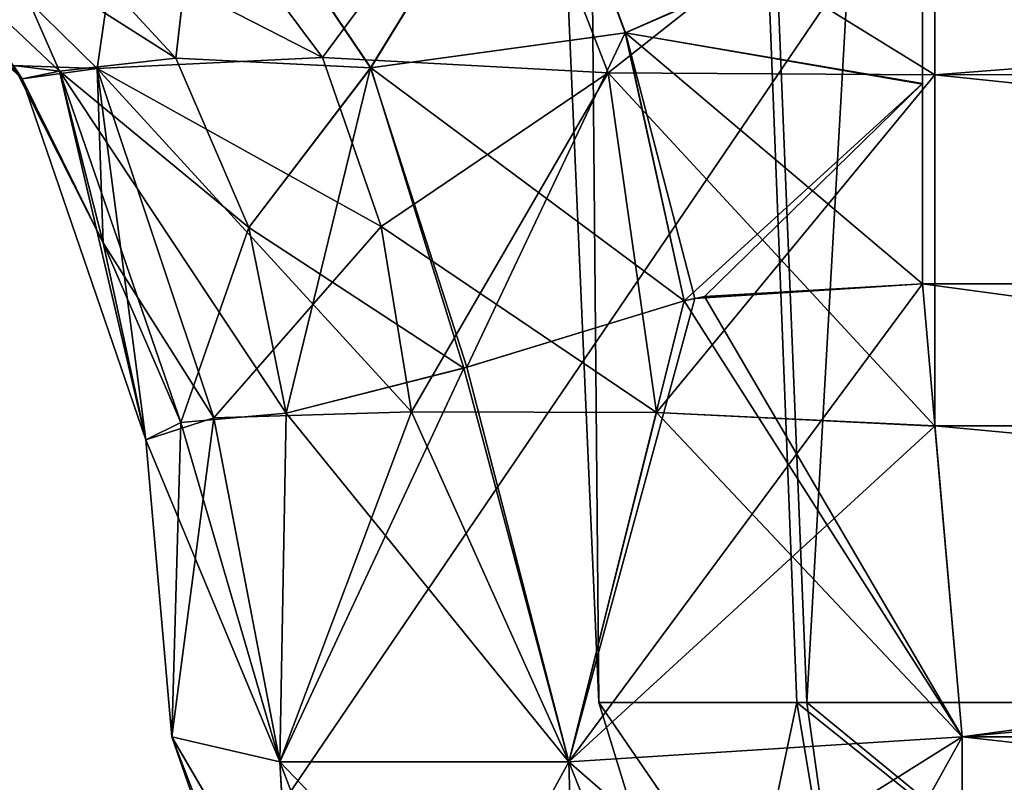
# Model space of a CAD drawing. Header units: millimetres. Extents: x -125 to 125, y -5 to 106.
# Tile 334 of 581: x 38.364 to 38.985, y -2.672 to -2.192. Entities that reach past the tile are written whole.
import ezdxf

# ---------------------------------------------------------------- set-up
doc = ezdxf.new("R2010")
doc.units = ezdxf.units.MM
doc.header["$LTSCALE"] = 65.185185
for name, color, linetype in [('100', 7, 'CONTINUOUS'), ('105', 7, 'CONTINUOUS'), ('106', 7, 'CONTINUOUS'), ('107', 7, 'CONTINUOUS'), ('108', 7, 'CONTINUOUS'), ('109', 7, 'CONTINUOUS'), ('110', 7, 'CONTINUOUS'), ('111', 7, 'CONTINUOUS'), ('113', 7, 'CONTINUOUS'), ('114', 7, 'CONTINUOUS'), ('118', 7, 'CONTINUOUS'), ('119', 7, 'CONTINUOUS'), ('120', 7, 'CONTINUOUS'), ('15', 7, 'CONTINUOUS'), ('16', 7, 'CONTINUOUS'), ('17', 7, 'CONTINUOUS'), ('18', 7, 'CONTINUOUS'), ('19', 7, 'CONTINUOUS'), ('2', 7, 'CONTINUOUS'), ('20', 7, 'CONTINUOUS'), ('25', 7, 'CONTINUOUS'), ('26', 7, 'CONTINUOUS'), ('27', 7, 'CONTINUOUS'), ('28', 7, 'CONTINUOUS'), ('29', 7, 'CONTINUOUS'), ('3', 7, 'CONTINUOUS'), ('30', 7, 'CONTINUOUS'), ('4', 7, 'CONTINUOUS'), ('5', 7, 'CONTINUOUS'), ('583', 7, 'CONTINUOUS'), ('584', 7, 'CONTINUOUS'), ('585', 7, 'CONTINUOUS'), ('586', 7, 'CONTINUOUS'), ('588', 7, 'CONTINUOUS'), ('589', 7, 'CONTINUOUS'), ('590', 7, 'CONTINUOUS'), ('591', 7, 'CONTINUOUS'), ('596', 7, 'CONTINUOUS'), ('599', 7, 'CONTINUOUS'), ('625', 7, 'CONTINUOUS'), ('97', 7, 'CONTINUOUS'), ('98', 7, 'CONTINUOUS'), ('99', 7, 'CONTINUOUS')]:
    doc.layers.add(name, color=color, linetype=linetype)

msp = doc.modelspace()

# ---------------------------------------------------------------- linework, layer by layer
at = {"layer": '100', "linetype": 'CONTINUOUS'}
for points in [[(38.93318, -2.35794, 124.26868), (38.95817, -2.64358, 124.24369), (41.04183, -2.64358, 124.24369), (38.93318, -2.35794, 124.26868)], [(41.06682, -2.35794, 124.26868), (38.93318, -2.35794, 124.26868), (41.04183, -2.64358, 124.24369), (41.06682, -2.35794, 124.26868)]]:
    msp.add_3dface(points, dxfattribs=at)
at = {"layer": '105', "linetype": 'CONTINUOUS'}
for points in [[(38.94101, -2.44768, 122.64669), (41.05903, -2.447, 122.64663), (38.95817, -2.64358, 122.66383), (38.94101, -2.44768, 122.64669)], [(41.05903, -2.447, 122.64663), (41.04183, -2.64358, 122.66383), (38.95817, -2.64358, 122.66383), (41.05903, -2.447, 122.64663)]]:
    msp.add_3dface(points, dxfattribs=at)
at = {"layer": '106', "linetype": 'CONTINUOUS'}
for points in [[(38.94092, -2.06266, 122.40661), (41.05898, -2.22616, 122.57301), (38.94096, -2.22642, 122.5727), (38.94092, -2.06266, 122.40661)], [(41.05894, -2.06274, 122.40711), (41.05898, -2.22616, 122.57301), (38.94092, -2.06266, 122.40661), (41.05894, -2.06274, 122.40711)], [(41.05898, -2.22616, 122.57301), (41.05903, -2.447, 122.64663), (38.94096, -2.22642, 122.5727), (41.05898, -2.22616, 122.57301)], [(41.05903, -2.447, 122.64663), (38.94101, -2.44768, 122.64669), (38.94096, -2.22642, 122.5727), (41.05903, -2.447, 122.64663)]]:
    msp.add_3dface(points, dxfattribs=at)
at = {"layer": '107', "linetype": 'CONTINUOUS'}
for points in [[(38.43688, -2.05714, 122.57122), (38.67055, -2.05938, 122.44428), (38.55499, -2.21535, 122.70566), (38.43688, -2.05714, 122.57122)], [(38.67055, -2.05938, 122.44428), (38.73516, -2.22507, 122.6076), (38.55499, -2.21535, 122.70566), (38.67055, -2.05938, 122.44428)], [(38.94092, -2.06266, 122.40661), (38.94096, -2.22642, 122.5727), (38.67055, -2.05938, 122.44428), (38.94092, -2.06266, 122.40661)], [(38.67055, -2.05938, 122.44428), (38.94096, -2.22642, 122.5727), (38.73516, -2.22507, 122.6076), (38.67055, -2.05938, 122.44428)], [(38.55499, -2.21535, 122.70566), (38.73516, -2.22507, 122.6076), (38.59202, -2.32185, 122.74782), (38.55499, -2.21535, 122.70566)], [(38.73516, -2.22507, 122.6076), (38.76565, -2.43915, 122.67739), (38.59202, -2.32185, 122.74782), (38.73516, -2.22507, 122.6076)], [(38.94096, -2.22642, 122.5727), (38.94101, -2.44768, 122.64669), (38.73516, -2.22507, 122.6076), (38.94096, -2.22642, 122.5727)], [(38.73516, -2.22507, 122.6076), (38.94101, -2.44768, 122.64669), (38.76565, -2.43915, 122.67739), (38.73516, -2.22507, 122.6076)], [(38.59202, -2.32185, 122.74782), (38.76565, -2.43915, 122.67739), (38.61119, -2.43873, 122.76965), (38.59202, -2.32185, 122.74782)]]:
    msp.add_3dface(points, dxfattribs=at)
at = {"layer": '108', "linetype": 'CONTINUOUS'}
for points in [[(38.41287, -2.22237, 122.90574), (38.36009, -2.22037, 123.14555), (38.24306, -2.05582, 122.82917), (38.41287, -2.22237, 122.90574)], [(38.55499, -2.21535, 122.70566), (38.41287, -2.22237, 122.90574), (38.24306, -2.05582, 122.82917), (38.55499, -2.21535, 122.70566)], [(38.43688, -2.05714, 122.57122), (38.55499, -2.21535, 122.70566), (38.24306, -2.05582, 122.82917), (38.43688, -2.05714, 122.57122)], [(38.55499, -2.21535, 122.70566), (38.59202, -2.32185, 122.74782), (38.41287, -2.22237, 122.90574), (38.55499, -2.21535, 122.70566)], [(38.41663, -2.33228, 123.14555), (38.36009, -2.22037, 123.14555), (38.41287, -2.22237, 122.90574), (38.41663, -2.33228, 123.14555)], [(38.48657, -2.44252, 122.93897), (38.41663, -2.33228, 123.14555), (38.41287, -2.22237, 122.90574), (38.48657, -2.44252, 122.93897)], [(38.61119, -2.43873, 122.76965), (38.48657, -2.44252, 122.93897), (38.41287, -2.22237, 122.90574), (38.61119, -2.43873, 122.76965)], [(38.59202, -2.32185, 122.74782), (38.61119, -2.43873, 122.76965), (38.41287, -2.22237, 122.90574), (38.59202, -2.32185, 122.74782)], [(38.44369, -2.45642, 123.14555), (38.41663, -2.33228, 123.14555), (38.48657, -2.44252, 122.93897), (38.44369, -2.45642, 123.14555)]]:
    msp.add_3dface(points, dxfattribs=at)
at = {"layer": '109', "linetype": 'CONTINUOUS'}
for points in [[(38.36562, -2.22874, 123.76197), (38.18805, -2.06272, 123.76197), (38.36009, -2.22037, 123.14555), (38.36562, -2.22874, 123.76197)], [(38.36562, -2.22874, 123.76197), (38.36009, -2.22037, 123.14555), (38.41663, -2.33228, 123.14555), (38.36562, -2.22874, 123.76197)], [(38.44369, -2.45642, 123.76197), (38.36562, -2.22874, 123.76197), (38.44369, -2.45642, 123.14555), (38.44369, -2.45642, 123.76197)], [(38.36562, -2.22874, 123.76197), (38.41663, -2.33228, 123.14555), (38.44369, -2.45642, 123.14555), (38.36562, -2.22874, 123.76197)]]:
    msp.add_3dface(points, dxfattribs=at)
at = {"layer": '110', "linetype": 'CONTINUOUS'}
for points in [[(38.46007, -2.64358, 123.7456), (38.44369, -2.45642, 123.76197), (38.44369, -2.45642, 123.14555), (38.46007, -2.64358, 123.7456)], [(38.46007, -2.64358, 123.7456), (38.44369, -2.45642, 123.14555), (38.46007, -2.64358, 123.16193), (38.46007, -2.64358, 123.7456)]]:
    msp.add_3dface(points, dxfattribs=at)
at = {"layer": '111', "linetype": 'CONTINUOUS'}
for points in [[(38.46007, -2.64358, 123.7456), (38.54071, -2.87519, 123.16193), (38.54042, -2.87475, 123.7456), (38.46007, -2.64358, 123.7456)], [(38.46007, -2.64358, 123.7456), (38.46007, -2.64358, 123.16193), (38.54071, -2.87519, 123.16193), (38.46007, -2.64358, 123.7456)]]:
    msp.add_3dface(points, dxfattribs=at)
at = {"layer": '113', "linetype": 'CONTINUOUS'}
for points in [[(41.04183, -2.64358, 124.24369), (38.95817, -2.87519, 124.16306), (41.04183, -2.87539, 124.16292), (41.04183, -2.64358, 124.24369)], [(41.04183, -2.64358, 124.24369), (38.95817, -2.64358, 124.24369), (38.95817, -2.87519, 124.16306), (41.04183, -2.64358, 124.24369)]]:
    msp.add_3dface(points, dxfattribs=at)
at = {"layer": '114', "linetype": 'CONTINUOUS'}
for points in [[(38.46007, -2.64358, 123.7456), (38.53889, -2.84769, 123.85897), (38.5345, -2.77099, 123.94875), (38.46007, -2.64358, 123.7456)], [(38.46007, -2.64358, 123.7456), (38.54042, -2.87475, 123.7456), (38.53889, -2.84769, 123.85897), (38.46007, -2.64358, 123.7456)], [(38.52805, -2.65932, 123.99356), (38.46007, -2.64358, 123.7456), (38.5345, -2.77099, 123.94875), (38.52805, -2.65932, 123.99356)], [(38.95817, -2.64358, 124.24369), (38.7102, -2.65932, 124.17571), (38.95817, -2.87519, 124.16306), (38.95817, -2.64358, 124.24369)], [(38.7102, -2.65932, 124.17571), (38.52805, -2.65932, 123.99356), (38.71577, -2.85527, 124.10068), (38.7102, -2.65932, 124.17571)], [(38.52805, -2.65932, 123.99356), (38.5345, -2.77099, 123.94875), (38.71577, -2.85527, 124.10068), (38.52805, -2.65932, 123.99356)], [(38.95817, -2.87519, 124.16306), (38.7102, -2.65932, 124.17571), (38.71577, -2.85527, 124.10068), (38.95817, -2.87519, 124.16306)]]:
    msp.add_3dface(points, dxfattribs=at)
at = {"layer": '118', "linetype": 'CONTINUOUS'}
for points in [[(38.95817, -2.64358, 122.66383), (41.04183, -2.64358, 122.66383), (41.04183, -2.87475, 122.74418), (38.95817, -2.64358, 122.66383)], [(38.95817, -2.64358, 122.66383), (41.04183, -2.87475, 122.74418), (38.95817, -2.87475, 122.74418), (38.95817, -2.64358, 122.66383)]]:
    msp.add_3dface(points, dxfattribs=at)
at = {"layer": '119', "linetype": 'CONTINUOUS'}
for points in [[(38.54071, -2.87519, 123.16193), (38.46007, -2.64358, 123.16193), (38.52805, -2.65932, 122.91397), (38.54071, -2.87519, 123.16193)], [(38.95817, -2.64358, 122.66383), (38.75501, -2.77099, 122.73826), (38.7102, -2.65932, 122.73182), (38.95817, -2.64358, 122.66383)], [(38.95817, -2.64358, 122.66383), (38.84479, -2.84769, 122.74265), (38.75501, -2.77099, 122.73826), (38.95817, -2.64358, 122.66383)], [(38.95817, -2.64358, 122.66383), (38.95817, -2.87475, 122.74418), (38.84479, -2.84769, 122.74265), (38.95817, -2.64358, 122.66383)], [(38.7102, -2.65932, 122.73182), (38.60309, -2.85527, 122.91954), (38.52805, -2.65932, 122.91397), (38.7102, -2.65932, 122.73182)], [(38.60309, -2.85527, 122.91954), (38.54071, -2.87519, 123.16193), (38.52805, -2.65932, 122.91397), (38.60309, -2.85527, 122.91954)], [(38.75501, -2.77099, 122.73826), (38.60309, -2.85527, 122.91954), (38.7102, -2.65932, 122.73182), (38.75501, -2.77099, 122.73826)]]:
    msp.add_3dface(points, dxfattribs=at)
at = {"layer": '120', "linetype": 'CONTINUOUS'}
for points in [[(38.48657, -2.44252, 122.93897), (38.61119, -2.43873, 122.76965), (38.52805, -2.65932, 122.91397), (38.48657, -2.44252, 122.93897)], [(38.61119, -2.43873, 122.76965), (38.7102, -2.65932, 122.73182), (38.52805, -2.65932, 122.91397), (38.61119, -2.43873, 122.76965)], [(38.61119, -2.43873, 122.76965), (38.76565, -2.43915, 122.67739), (38.7102, -2.65932, 122.73182), (38.61119, -2.43873, 122.76965)], [(38.76565, -2.43915, 122.67739), (38.94101, -2.44768, 122.64669), (38.7102, -2.65932, 122.73182), (38.76565, -2.43915, 122.67739)], [(38.44369, -2.45642, 123.14555), (38.48657, -2.44252, 122.93897), (38.46007, -2.64358, 123.16193), (38.44369, -2.45642, 123.14555)], [(38.46007, -2.64358, 123.16193), (38.48657, -2.44252, 122.93897), (38.52805, -2.65932, 122.91397), (38.46007, -2.64358, 123.16193)], [(38.94101, -2.44768, 122.64669), (38.95817, -2.64358, 122.66383), (38.7102, -2.65932, 122.73182), (38.94101, -2.44768, 122.64669)]]:
    msp.add_3dface(points, dxfattribs=at)
at = {"layer": '15', "linetype": 'CONTINUOUS'}
for points in [[(38.58549, -2.22194, -124.20503), (38.47995, -2.06568, -124.30769), (38.69058, -2.05075, -124.38971), (38.58549, -2.22194, -124.20503)], [(38.74592, -2.19976, -124.28545), (38.58549, -2.22194, -124.20503), (38.69058, -2.05075, -124.38971), (38.74592, -2.19976, -124.28545)], [(38.74592, -2.19976, -124.28545), (38.69058, -2.05075, -124.38971), (38.93318, -2.11852, -124.35458), (38.74592, -2.19976, -124.28545)], [(38.46257, -2.21579, -124.09819), (38.31589, -2.05727, -124.20082), (38.47995, -2.06568, -124.30769), (38.46257, -2.21579, -124.09819)], [(38.58549, -2.22194, -124.20503), (38.46257, -2.21579, -124.09819), (38.47995, -2.06568, -124.30769), (38.58549, -2.22194, -124.20503)], [(38.93318, -2.23213, -124.29635), (38.74592, -2.19976, -124.28545), (38.93318, -2.11852, -124.35458), (38.93318, -2.23213, -124.29635)], [(38.78298, -2.36874, -124.24439), (38.58549, -2.22194, -124.20503), (38.74592, -2.19976, -124.28545), (38.78298, -2.36874, -124.24439)], [(38.78298, -2.36874, -124.24439), (38.74592, -2.19976, -124.28545), (38.78977, -2.3673, -124.24665), (38.78298, -2.36874, -124.24439)], [(38.93318, -2.35794, -124.26868), (38.74592, -2.19976, -124.28545), (38.93318, -2.23213, -124.29635), (38.93318, -2.35794, -124.26868)], [(38.78977, -2.3673, -124.24665), (38.74592, -2.19976, -124.28545), (38.93318, -2.35794, -124.26868), (38.78977, -2.3673, -124.24665)], [(38.50849, -2.32247, -124.06605), (38.46257, -2.21579, -124.09819), (38.58549, -2.22194, -124.20503), (38.50849, -2.32247, -124.06605)], [(38.64412, -2.41111, -124.1686), (38.50849, -2.32247, -124.06605), (38.58549, -2.22194, -124.20503), (38.64412, -2.41111, -124.1686)], [(38.64412, -2.41111, -124.1686), (38.58549, -2.22194, -124.20503), (38.78298, -2.36874, -124.24439), (38.64412, -2.41111, -124.1686)], [(38.53217, -2.43953, -124.04947), (38.50849, -2.32247, -124.06605), (38.64412, -2.41111, -124.1686), (38.53217, -2.43953, -124.04947)]]:
    msp.add_3dface(points, dxfattribs=at)
at = {"layer": '16', "linetype": 'CONTINUOUS'}
for points in [[(38.78977, -2.3673, -124.24665), (38.93318, -2.35794, -124.26868), (38.7102, -2.65932, -124.17571), (38.78977, -2.3673, -124.24665)], [(38.7102, -2.65932, -124.17571), (38.93318, -2.35794, -124.26868), (38.95817, -2.64358, -124.24369), (38.7102, -2.65932, -124.17571)], [(38.64412, -2.41111, -124.1686), (38.78298, -2.36874, -124.24439), (38.7102, -2.65932, -124.17571), (38.64412, -2.41111, -124.1686)], [(38.78298, -2.36874, -124.24439), (38.78977, -2.3673, -124.24665), (38.7102, -2.65932, -124.17571), (38.78298, -2.36874, -124.24439)], [(38.53217, -2.43953, -124.04947), (38.64412, -2.41111, -124.1686), (38.52805, -2.65932, -123.99356), (38.53217, -2.43953, -124.04947)], [(38.52805, -2.65932, -123.99356), (38.64412, -2.41111, -124.1686), (38.7102, -2.65932, -124.17571), (38.52805, -2.65932, -123.99356)], [(38.44369, -2.45642, -123.76197), (38.4657, -2.44548, -123.91282), (38.46007, -2.64358, -123.7456), (38.44369, -2.45642, -123.76197)], [(38.46007, -2.64358, -123.7456), (38.4657, -2.44548, -123.91282), (38.52805, -2.65932, -123.99356), (38.46007, -2.64358, -123.7456)], [(38.4657, -2.44548, -123.91282), (38.53217, -2.43953, -124.04947), (38.52805, -2.65932, -123.99356), (38.4657, -2.44548, -123.91282)]]:
    msp.add_3dface(points, dxfattribs=at)
at = {"layer": '17', "linetype": 'CONTINUOUS'}
for points in [[(38.44369, -2.45642, -123.76197), (38.46007, -2.64358, -123.7456), (38.46007, -2.64358, -123.16193), (38.44369, -2.45642, -123.76197)], [(38.44369, -2.45642, -123.14555), (38.44369, -2.45642, -123.76197), (38.46007, -2.64358, -123.16193), (38.44369, -2.45642, -123.14555)]]:
    msp.add_3dface(points, dxfattribs=at)
at = {"layer": '18', "linetype": 'CONTINUOUS'}
for points in [[(38.61119, -2.43873, -122.76965), (38.48657, -2.44252, -122.93897), (38.52805, -2.65932, -122.91397), (38.61119, -2.43873, -122.76965)], [(38.7102, -2.65932, -122.73182), (38.61119, -2.43873, -122.76965), (38.52805, -2.65932, -122.91397), (38.7102, -2.65932, -122.73182)], [(38.76566, -2.43915, -122.67739), (38.61119, -2.43873, -122.76965), (38.7102, -2.65932, -122.73182), (38.76566, -2.43915, -122.67739)], [(38.95817, -2.64358, -122.66383), (38.76566, -2.43915, -122.67739), (38.7102, -2.65932, -122.73182), (38.95817, -2.64358, -122.66383)], [(38.94101, -2.44747, -122.64667), (38.76566, -2.43915, -122.67739), (38.95817, -2.64358, -122.66383), (38.94101, -2.44747, -122.64667)], [(38.48657, -2.44252, -122.93897), (38.44369, -2.45642, -123.14555), (38.52805, -2.65932, -122.91397), (38.48657, -2.44252, -122.93897)], [(38.44369, -2.45642, -123.14555), (38.46007, -2.64358, -123.16193), (38.52805, -2.65932, -122.91397), (38.44369, -2.45642, -123.14555)]]:
    msp.add_3dface(points, dxfattribs=at)
at = {"layer": '19', "linetype": 'CONTINUOUS'}
for points in [[(41.05903, -2.447, -122.64663), (38.94101, -2.44747, -122.64667), (41.04183, -2.64358, -122.66383), (41.05903, -2.447, -122.64663)], [(38.94101, -2.44747, -122.64667), (38.95817, -2.64358, -122.66383), (41.04183, -2.64358, -122.66383), (38.94101, -2.44747, -122.64667)]]:
    msp.add_3dface(points, dxfattribs=at)
at = {"layer": '2', "linetype": 'CONTINUOUS'}
for points in [[(38.38923, -2.22392, -123.93684), (38.21117, -2.05616, -123.99277), (38.46257, -2.21579, -124.09819), (38.38923, -2.22392, -123.93684)], [(38.46257, -2.21579, -124.09819), (38.21117, -2.05616, -123.99277), (38.31589, -2.05727, -124.20082), (38.46257, -2.21579, -124.09819)], [(38.38923, -2.22392, -123.93684), (38.36009, -2.22037, -123.76197), (38.21117, -2.05616, -123.99277), (38.38923, -2.22392, -123.93684)], [(38.50849, -2.32247, -124.06605), (38.38923, -2.22392, -123.93684), (38.46257, -2.21579, -124.09819), (38.50849, -2.32247, -124.06605)], [(38.41663, -2.33228, -123.76197), (38.36009, -2.22037, -123.76197), (38.38923, -2.22392, -123.93684), (38.41663, -2.33228, -123.76197)], [(38.4657, -2.44548, -123.91282), (38.41663, -2.33228, -123.76197), (38.38923, -2.22392, -123.93684), (38.4657, -2.44548, -123.91282)], [(38.4657, -2.44548, -123.91282), (38.38923, -2.22392, -123.93684), (38.53217, -2.43953, -124.04947), (38.4657, -2.44548, -123.91282)], [(38.53217, -2.43953, -124.04947), (38.38923, -2.22392, -123.93684), (38.50849, -2.32247, -124.06605), (38.53217, -2.43953, -124.04947)], [(38.44369, -2.45642, -123.76197), (38.41663, -2.33228, -123.76197), (38.4657, -2.44548, -123.91282), (38.44369, -2.45642, -123.76197)]]:
    msp.add_3dface(points, dxfattribs=at)
at = {"layer": '20', "linetype": 'CONTINUOUS'}
for points in [[(38.94092, -2.06263, -122.40656), (38.94096, -2.22629, -122.57262), (41.05894, -2.06274, -122.40712), (38.94092, -2.06263, -122.40656)], [(38.94096, -2.22629, -122.57262), (41.05898, -2.22615, -122.57301), (41.05894, -2.06274, -122.40712), (38.94096, -2.22629, -122.57262)], [(38.94096, -2.22629, -122.57262), (41.05903, -2.447, -122.64663), (41.05898, -2.22615, -122.57301), (38.94096, -2.22629, -122.57262)], [(38.94096, -2.22629, -122.57262), (38.94101, -2.44747, -122.64667), (41.05903, -2.447, -122.64663), (38.94096, -2.22629, -122.57262)]]:
    msp.add_3dface(points, dxfattribs=at)
at = {"layer": '25', "linetype": 'CONTINUOUS'}
for points in [[(38.95817, -2.64358, -124.24369), (41.04183, -2.87519, -124.16306), (38.95817, -2.87539, -124.16292), (38.95817, -2.64358, -124.24369)], [(38.95817, -2.64358, -124.24369), (41.04183, -2.64358, -124.24369), (41.04183, -2.87519, -124.16306), (38.95817, -2.64358, -124.24369)]]:
    msp.add_3dface(points, dxfattribs=at)
at = {"layer": '26', "linetype": 'CONTINUOUS'}
for points in [[(38.93318, -2.35794, -124.26868), (41.06682, -2.35794, -124.26868), (38.95817, -2.64358, -124.24369), (38.93318, -2.35794, -124.26868)], [(41.06682, -2.35794, -124.26868), (41.04183, -2.64358, -124.24369), (38.95817, -2.64358, -124.24369), (41.06682, -2.35794, -124.26868)]]:
    msp.add_3dface(points, dxfattribs=at)
at = {"layer": '27', "linetype": 'CONTINUOUS'}
for points in [[(38.46007, -2.64358, -123.7456), (38.52805, -2.65932, -123.99356), (38.53451, -2.77108, -123.94868), (38.46007, -2.64358, -123.7456)], [(38.46007, -2.64358, -123.7456), (38.53451, -2.77108, -123.94868), (38.53889, -2.84775, -123.85886), (38.46007, -2.64358, -123.7456)], [(38.46007, -2.64358, -123.7456), (38.53889, -2.84775, -123.85886), (38.54042, -2.87475, -123.7456), (38.46007, -2.64358, -123.7456)], [(38.7102, -2.65932, -124.17571), (38.95817, -2.64358, -124.24369), (38.95817, -2.87539, -124.16292), (38.7102, -2.65932, -124.17571)], [(38.52805, -2.65932, -123.99356), (38.7102, -2.65932, -124.17571), (38.71578, -2.85545, -124.10056), (38.52805, -2.65932, -123.99356)], [(38.53451, -2.77108, -123.94868), (38.52805, -2.65932, -123.99356), (38.71578, -2.85545, -124.10056), (38.53451, -2.77108, -123.94868)], [(38.7102, -2.65932, -124.17571), (38.95817, -2.87539, -124.16292), (38.71578, -2.85545, -124.10056), (38.7102, -2.65932, -124.17571)]]:
    msp.add_3dface(points, dxfattribs=at)
at = {"layer": '28', "linetype": 'CONTINUOUS'}
for points in [[(38.46007, -2.64358, -123.16193), (38.54042, -2.87475, -123.7456), (38.54084, -2.87539, -123.16193), (38.46007, -2.64358, -123.16193)], [(38.46007, -2.64358, -123.16193), (38.46007, -2.64358, -123.7456), (38.54042, -2.87475, -123.7456), (38.46007, -2.64358, -123.16193)]]:
    msp.add_3dface(points, dxfattribs=at)
at = {"layer": '29', "linetype": 'CONTINUOUS'}
for points in [[(38.52805, -2.65932, -122.91397), (38.46007, -2.64358, -123.16193), (38.54084, -2.87539, -123.16193), (38.52805, -2.65932, -122.91397)], [(38.95817, -2.64358, -122.66383), (38.7102, -2.65932, -122.73182), (38.75508, -2.77108, -122.73827), (38.95817, -2.64358, -122.66383)], [(38.95817, -2.64358, -122.66383), (38.75508, -2.77108, -122.73827), (38.8449, -2.84775, -122.74265), (38.95817, -2.64358, -122.66383)], [(38.95817, -2.64358, -122.66383), (38.8449, -2.84775, -122.74265), (38.95817, -2.87475, -122.74418), (38.95817, -2.64358, -122.66383)], [(38.7102, -2.65932, -122.73182), (38.52805, -2.65932, -122.91397), (38.6032, -2.85545, -122.91954), (38.7102, -2.65932, -122.73182)], [(38.52805, -2.65932, -122.91397), (38.54084, -2.87539, -123.16193), (38.6032, -2.85545, -122.91954), (38.52805, -2.65932, -122.91397)], [(38.75508, -2.77108, -122.73827), (38.7102, -2.65932, -122.73182), (38.6032, -2.85545, -122.91954), (38.75508, -2.77108, -122.73827)]]:
    msp.add_3dface(points, dxfattribs=at)
at = {"layer": '3', "linetype": 'CONTINUOUS'}
for points in [[(38.18806, -2.06272, -123.14555), (38.36009, -2.22037, -123.76197), (38.36562, -2.22874, -123.14555), (38.18806, -2.06272, -123.14555)], [(38.36009, -2.22037, -123.76197), (38.41663, -2.33228, -123.76197), (38.36562, -2.22874, -123.14555), (38.36009, -2.22037, -123.76197)], [(38.36562, -2.22874, -123.14555), (38.44369, -2.45642, -123.76197), (38.44369, -2.45642, -123.14555), (38.36562, -2.22874, -123.14555)], [(38.41663, -2.33228, -123.76197), (38.44369, -2.45642, -123.76197), (38.36562, -2.22874, -123.14555), (38.41663, -2.33228, -123.76197)]]:
    msp.add_3dface(points, dxfattribs=at)
at = {"layer": '30', "linetype": 'CONTINUOUS'}
for points in [[(41.04183, -2.87475, -122.74418), (41.04183, -2.64358, -122.66383), (38.95817, -2.87475, -122.74418), (41.04183, -2.87475, -122.74418)], [(41.04183, -2.64358, -122.66383), (38.95817, -2.64358, -122.66383), (38.95817, -2.87475, -122.74418), (41.04183, -2.64358, -122.66383)]]:
    msp.add_3dface(points, dxfattribs=at)
at = {"layer": '4', "linetype": 'CONTINUOUS'}
for points in [[(38.18806, -2.06272, -123.14555), (38.36562, -2.22874, -123.14555), (38.24306, -2.05582, -122.82917), (38.18806, -2.06272, -123.14555)], [(38.41287, -2.22237, -122.90574), (38.43688, -2.05714, -122.57122), (38.24306, -2.05582, -122.82917), (38.41287, -2.22237, -122.90574)], [(38.36562, -2.22874, -123.14555), (38.41287, -2.22237, -122.90574), (38.24306, -2.05582, -122.82917), (38.36562, -2.22874, -123.14555)], [(38.55499, -2.21535, -122.70566), (38.43688, -2.05714, -122.57122), (38.41287, -2.22237, -122.90574), (38.55499, -2.21535, -122.70566)], [(38.59202, -2.32184, -122.74782), (38.55499, -2.21535, -122.70566), (38.41287, -2.22237, -122.90574), (38.59202, -2.32184, -122.74782)], [(38.36562, -2.22874, -123.14555), (38.44369, -2.45642, -123.14555), (38.41287, -2.22237, -122.90574), (38.36562, -2.22874, -123.14555)], [(38.48657, -2.44252, -122.93897), (38.59202, -2.32184, -122.74782), (38.41287, -2.22237, -122.90574), (38.48657, -2.44252, -122.93897)], [(38.44369, -2.45642, -123.14555), (38.48657, -2.44252, -122.93897), (38.41287, -2.22237, -122.90574), (38.44369, -2.45642, -123.14555)], [(38.61119, -2.43873, -122.76965), (38.59202, -2.32184, -122.74782), (38.48657, -2.44252, -122.93897), (38.61119, -2.43873, -122.76965)]]:
    msp.add_3dface(points, dxfattribs=at)
at = {"layer": '5', "linetype": 'CONTINUOUS'}
for points in [[(38.43688, -2.05714, -122.57122), (38.55499, -2.21535, -122.70566), (38.67057, -2.0594, -122.44431), (38.43688, -2.05714, -122.57122)], [(38.67057, -2.0594, -122.44431), (38.55499, -2.21535, -122.70566), (38.73517, -2.22509, -122.60761), (38.67057, -2.0594, -122.44431)], [(38.67057, -2.0594, -122.44431), (38.73517, -2.22509, -122.60761), (38.94092, -2.06263, -122.40656), (38.67057, -2.0594, -122.44431)], [(38.94092, -2.06263, -122.40656), (38.73517, -2.22509, -122.60761), (38.94096, -2.22629, -122.57262), (38.94092, -2.06263, -122.40656)], [(38.55499, -2.21535, -122.70566), (38.59202, -2.32184, -122.74782), (38.73517, -2.22509, -122.60761), (38.55499, -2.21535, -122.70566)], [(38.59202, -2.32184, -122.74782), (38.61119, -2.43873, -122.76965), (38.73517, -2.22509, -122.60761), (38.59202, -2.32184, -122.74782)], [(38.73517, -2.22509, -122.60761), (38.61119, -2.43873, -122.76965), (38.76566, -2.43915, -122.67739), (38.73517, -2.22509, -122.60761)], [(38.73517, -2.22509, -122.60761), (38.76566, -2.43915, -122.67739), (38.94096, -2.22629, -122.57262), (38.73517, -2.22509, -122.60761)], [(38.94096, -2.22629, -122.57262), (38.76566, -2.43915, -122.67739), (38.94101, -2.44747, -122.64667), (38.94096, -2.22629, -122.57262)]]:
    msp.add_3dface(points, dxfattribs=at)
at = {"layer": '583', "linetype": 'CONTINUOUS'}
for points in [[(38.85409, -2.62181, 39.45043), (38.80309, -2.86249, 40), (38.72912, -2.62181, 40), (38.85409, -2.62181, 39.45043)], [(38.8942, -2.86249, 39.54196), (38.80309, -2.86249, 40), (38.85409, -2.62181, 39.45043), (38.8942, -2.86249, 39.54196)], [(39.15366, -2.86249, 39.15366), (38.8942, -2.86249, 39.54196), (38.85409, -2.62181, 39.45043), (39.15366, -2.86249, 39.15366)], [(39.20442, -2.62181, 39.00895), (39.15366, -2.86249, 39.15366), (38.85409, -2.62181, 39.45043), (39.20442, -2.62181, 39.00895)]]:
    msp.add_3dface(points, dxfattribs=at)
at = {"layer": '584', "linetype": 'CONTINUOUS'}
for points in [[(38.72912, -2.62181, 40), (38.80309, -2.86249, 40), (38.8942, -2.86249, 40.45804), (38.72912, -2.62181, 40)], [(38.72912, -2.62181, 40), (38.8942, -2.86249, 40.45804), (38.72914, -2.62181, 40.00718), (38.72912, -2.62181, 40)], [(38.72914, -2.62181, 40.00718), (38.8942, -2.86249, 40.45804), (38.7292, -2.62181, 40.01435), (38.72914, -2.62181, 40.00718)], [(38.7292, -2.62181, 40.01435), (38.8942, -2.86249, 40.45804), (38.86037, -2.62181, 40.56247), (38.7292, -2.62181, 40.01435)], [(38.8942, -2.86249, 40.45804), (39.15366, -2.86249, 40.84634), (38.86037, -2.62181, 40.56247), (38.8942, -2.86249, 40.45804)], [(38.86037, -2.62181, 40.56247), (39.15366, -2.86249, 40.84634), (39.21566, -2.62181, 40.99997), (38.86037, -2.62181, 40.56247)]]:
    msp.add_3dface(points, dxfattribs=at)
at = {"layer": '585', "linetype": 'CONTINUOUS'}
for points in [[(38.72912, -2.62181, 40), (38.72914, -2.62181, 40.00718), (38.54821, 1.52181, 40), (38.72912, -2.62181, 40)], [(38.72914, -2.62181, 40.00718), (38.7292, -2.62181, 40.01435), (38.54821, 1.52181, 40), (38.72914, -2.62181, 40.00718)], [(38.54821, 1.52181, 40), (38.7292, -2.62181, 40.01435), (38.69198, 1.52181, 40.62991), (38.54821, 1.52181, 40)], [(38.7292, -2.62181, 40.01435), (38.86037, -2.62181, 40.56247), (38.69198, 1.52181, 40.62991), (38.7292, -2.62181, 40.01435)], [(38.69198, 1.52181, 40.62991), (38.86037, -2.62181, 40.56247), (39.09482, 1.52181, 41.13506), (38.69198, 1.52181, 40.62991)], [(38.86037, -2.62181, 40.56247), (39.21566, -2.62181, 40.99997), (39.09482, 1.52181, 41.13506), (38.86037, -2.62181, 40.56247)]]:
    msp.add_3dface(points, dxfattribs=at)
at = {"layer": '586', "linetype": 'CONTINUOUS'}
for points in [[(38.72912, -2.62181, 40), (38.54821, 1.52181, 40), (38.69198, 1.52181, 39.37009), (38.72912, -2.62181, 40)], [(39.20442, -2.62181, 39.00895), (38.85409, -2.62181, 39.45043), (38.69198, 1.52181, 39.37009), (39.20442, -2.62181, 39.00895)], [(39.09482, 1.52181, 38.86494), (39.20442, -2.62181, 39.00895), (38.69198, 1.52181, 39.37009), (39.09482, 1.52181, 38.86494)], [(38.85409, -2.62181, 39.45043), (38.72912, -2.62181, 40), (38.69198, 1.52181, 39.37009), (38.85409, -2.62181, 39.45043)]]:
    msp.add_3dface(points, dxfattribs=at)
at = {"layer": '588', "linetype": 'CONTINUOUS'}
for points in [[(38.85409, -2.62181, -40.54957), (38.80309, -2.86249, -40), (38.72912, -2.62181, -40), (38.85409, -2.62181, -40.54957)], [(38.8942, -2.86249, -40.45804), (38.80309, -2.86249, -40), (38.85409, -2.62181, -40.54957), (38.8942, -2.86249, -40.45804)], [(39.20442, -2.62181, -40.99105), (39.15366, -2.86249, -40.84634), (38.85409, -2.62181, -40.54957), (39.20442, -2.62181, -40.99105)], [(39.15366, -2.86249, -40.84634), (38.8942, -2.86249, -40.45804), (38.85409, -2.62181, -40.54957), (39.15366, -2.86249, -40.84634)]]:
    msp.add_3dface(points, dxfattribs=at)
at = {"layer": '589', "linetype": 'CONTINUOUS'}
for points in [[(38.72912, -2.62181, -40), (38.80309, -2.86249, -40), (38.8942, -2.86249, -39.54196), (38.72912, -2.62181, -40)], [(38.72912, -2.62181, -40), (38.8942, -2.86249, -39.54196), (38.72914, -2.62181, -39.99282), (38.72912, -2.62181, -40)], [(38.72914, -2.62181, -39.99282), (38.8942, -2.86249, -39.54196), (38.7292, -2.62181, -39.98565), (38.72914, -2.62181, -39.99282)], [(38.7292, -2.62181, -39.98565), (38.8942, -2.86249, -39.54196), (38.86037, -2.62181, -39.43753), (38.7292, -2.62181, -39.98565)], [(38.8942, -2.86249, -39.54196), (39.15366, -2.86249, -39.15366), (38.86037, -2.62181, -39.43753), (38.8942, -2.86249, -39.54196)], [(38.86037, -2.62181, -39.43753), (39.15366, -2.86249, -39.15366), (39.21566, -2.62181, -39.00003), (38.86037, -2.62181, -39.43753)]]:
    msp.add_3dface(points, dxfattribs=at)
at = {"layer": '590', "linetype": 'CONTINUOUS'}
for points in [[(38.54821, 1.52181, -40), (38.7292, -2.62181, -39.98565), (38.69198, 1.52181, -39.37009), (38.54821, 1.52181, -40)], [(38.72914, -2.62181, -39.99282), (38.7292, -2.62181, -39.98565), (38.54821, 1.52181, -40), (38.72914, -2.62181, -39.99282)], [(38.72912, -2.62181, -40), (38.72914, -2.62181, -39.99282), (38.54821, 1.52181, -40), (38.72912, -2.62181, -40)], [(38.69198, 1.52181, -39.37009), (38.86037, -2.62181, -39.43753), (39.09482, 1.52181, -38.86494), (38.69198, 1.52181, -39.37009)], [(38.7292, -2.62181, -39.98565), (38.86037, -2.62181, -39.43753), (38.69198, 1.52181, -39.37009), (38.7292, -2.62181, -39.98565)], [(38.86037, -2.62181, -39.43753), (39.21566, -2.62181, -39.00003), (39.09482, 1.52181, -38.86494), (38.86037, -2.62181, -39.43753)]]:
    msp.add_3dface(points, dxfattribs=at)
at = {"layer": '591', "linetype": 'CONTINUOUS'}
for points in [[(38.72912, -2.62181, -40), (38.54821, 1.52181, -40), (38.69198, 1.52181, -40.62991), (38.72912, -2.62181, -40)], [(39.20442, -2.62181, -40.99105), (38.85409, -2.62181, -40.54957), (38.69198, 1.52181, -40.62991), (39.20442, -2.62181, -40.99105)], [(39.09482, 1.52181, -41.13506), (39.20442, -2.62181, -40.99105), (38.69198, 1.52181, -40.62991), (39.09482, 1.52181, -41.13506)], [(38.85409, -2.62181, -40.54957), (38.72912, -2.62181, -40), (38.69198, 1.52181, -40.62991), (38.85409, -2.62181, -40.54957)]]:
    msp.add_3dface(points, dxfattribs=at)
at = {"layer": '596', "linetype": 'CONTINUOUS'}
for points in [[(37.5, 9.60256, -130.5), (50, 9.60256, -130.5), (37.5, -3, -130.5), (37.5, 9.60256, -130.5)], [(37.5, -3, -130.5), (50, 9.60256, -130.5), (49.32165, -3, -130.5), (37.5, -3, -130.5)]]:
    msp.add_3dface(points, dxfattribs=at)
at = {"layer": '599', "linetype": 'CONTINUOUS'}
for points in [[(38.99567, -2, 8.90715), (36.95616, -5, 15.30496), (36.95546, -2, 15.30665), (38.99567, -2, 8.90715)], [(36.95546, -5, -15.30665), (38.99567, -5, -8.90715), (36.95616, -2, -15.30496), (36.95546, -5, -15.30665)], [(38.99567, -5, -8.90715), (38.99566, -2, -8.9072), (36.95616, -2, -15.30496), (38.99567, -5, -8.90715)], [(38.99566, -5, 8.9072), (36.95616, -5, 15.30496), (38.99567, -2, 8.90715), (38.99566, -5, 8.9072)]]:
    msp.add_3dface(points, dxfattribs=at)
at = {"layer": '625', "linetype": 'CONTINUOUS'}
for points in [[(37.5, 3.09133, 130.5), (50, -3, 130.5), (50, 3.09133, 130.5), (37.5, 3.09133, 130.5)], [(49.32165, -3, 130.5), (50, -3, 130.5), (37.5, 3.09133, 130.5), (49.32165, -3, 130.5)], [(37.5, -3, 130.5), (49.32165, -3, 130.5), (37.5, 3.09133, 130.5), (37.5, -3, 130.5)]]:
    msp.add_3dface(points, dxfattribs=at)
at = {"layer": '97', "linetype": 'CONTINUOUS'}
for points in [[(38.36562, -2.22874, 123.76197), (38.21117, -2.05616, 123.99277), (38.18805, -2.06272, 123.76197), (38.36562, -2.22874, 123.76197)], [(38.38924, -2.22392, 123.93684), (38.31589, -2.05727, 124.20082), (38.21117, -2.05616, 123.99277), (38.38924, -2.22392, 123.93684)], [(38.38924, -2.22392, 123.93684), (38.21117, -2.05616, 123.99277), (38.36562, -2.22874, 123.76197), (38.38924, -2.22392, 123.93684)], [(38.46256, -2.21579, 124.09819), (38.31589, -2.05727, 124.20082), (38.38924, -2.22392, 123.93684), (38.46256, -2.21579, 124.09819)], [(38.50849, -2.32247, 124.06605), (38.46256, -2.21579, 124.09819), (38.38924, -2.22392, 123.93684), (38.50849, -2.32247, 124.06605)], [(38.44369, -2.45642, 123.76197), (38.38924, -2.22392, 123.93684), (38.36562, -2.22874, 123.76197), (38.44369, -2.45642, 123.76197)], [(38.4657, -2.44548, 123.91282), (38.38924, -2.22392, 123.93684), (38.44369, -2.45642, 123.76197), (38.4657, -2.44548, 123.91282)], [(38.4657, -2.44548, 123.91282), (38.50849, -2.32247, 124.06605), (38.38924, -2.22392, 123.93684), (38.4657, -2.44548, 123.91282)], [(38.53217, -2.43953, 124.04948), (38.50849, -2.32247, 124.06605), (38.4657, -2.44548, 123.91282), (38.53217, -2.43953, 124.04948)]]:
    msp.add_3dface(points, dxfattribs=at)
at = {"layer": '98', "linetype": 'CONTINUOUS'}
for points in [[(38.58534, -2.22196, 124.20493), (38.69034, -2.05076, 124.38966), (38.47976, -2.06569, 124.30759), (38.58534, -2.22196, 124.20493)], [(38.74574, -2.19977, 124.2854), (38.69034, -2.05076, 124.38966), (38.58534, -2.22196, 124.20493), (38.74574, -2.19977, 124.2854)], [(38.74574, -2.19977, 124.2854), (38.93318, -2.11701, 124.35561), (38.69034, -2.05076, 124.38966), (38.74574, -2.19977, 124.2854)], [(38.31589, -2.05727, 124.20082), (38.46256, -2.21579, 124.09819), (38.47976, -2.06569, 124.30759), (38.31589, -2.05727, 124.20082)], [(38.46256, -2.21579, 124.09819), (38.58534, -2.22196, 124.20493), (38.47976, -2.06569, 124.30759), (38.46256, -2.21579, 124.09819)], [(38.93318, -2.23182, 124.29646), (38.93318, -2.11701, 124.35561), (38.74574, -2.19977, 124.2854), (38.93318, -2.23182, 124.29646)], [(38.64604, -2.4105, 124.17008), (38.74574, -2.19977, 124.2854), (38.58534, -2.22196, 124.20493), (38.64604, -2.4105, 124.17008)], [(38.78303, -2.36868, 124.24441), (38.74574, -2.19977, 124.2854), (38.64604, -2.4105, 124.17008), (38.78303, -2.36868, 124.24441)], [(38.78303, -2.36868, 124.24441), (38.93318, -2.23182, 124.29646), (38.74574, -2.19977, 124.2854), (38.78303, -2.36868, 124.24441)], [(38.46256, -2.21579, 124.09819), (38.50849, -2.32247, 124.06605), (38.58534, -2.22196, 124.20493), (38.46256, -2.21579, 124.09819)], [(38.50849, -2.32247, 124.06605), (38.53217, -2.43953, 124.04948), (38.58534, -2.22196, 124.20493), (38.50849, -2.32247, 124.06605)], [(38.58534, -2.22196, 124.20493), (38.53217, -2.43953, 124.04948), (38.64604, -2.4105, 124.17008), (38.58534, -2.22196, 124.20493)], [(38.79586, -2.36601, 124.24858), (38.93318, -2.23182, 124.29646), (38.78303, -2.36868, 124.24441), (38.79586, -2.36601, 124.24858)], [(38.93318, -2.35794, 124.26868), (38.93318, -2.23182, 124.29646), (38.79586, -2.36601, 124.24858), (38.93318, -2.35794, 124.26868)]]:
    msp.add_3dface(points, dxfattribs=at)
at = {"layer": '99', "linetype": 'CONTINUOUS'}
for points in [[(38.93318, -2.35794, 124.26868), (38.79586, -2.36601, 124.24858), (38.95817, -2.64358, 124.24369), (38.93318, -2.35794, 124.26868)], [(38.78303, -2.36868, 124.24441), (38.64604, -2.4105, 124.17008), (38.7102, -2.65932, 124.17571), (38.78303, -2.36868, 124.24441)], [(38.95817, -2.64358, 124.24369), (38.78303, -2.36868, 124.24441), (38.7102, -2.65932, 124.17571), (38.95817, -2.64358, 124.24369)], [(38.79586, -2.36601, 124.24858), (38.78303, -2.36868, 124.24441), (38.95817, -2.64358, 124.24369), (38.79586, -2.36601, 124.24858)], [(38.64604, -2.4105, 124.17008), (38.53217, -2.43953, 124.04948), (38.7102, -2.65932, 124.17571), (38.64604, -2.4105, 124.17008)], [(38.4657, -2.44548, 123.91282), (38.44369, -2.45642, 123.76197), (38.52805, -2.65932, 123.99356), (38.4657, -2.44548, 123.91282)], [(38.53217, -2.43953, 124.04948), (38.4657, -2.44548, 123.91282), (38.52805, -2.65932, 123.99356), (38.53217, -2.43953, 124.04948)], [(38.7102, -2.65932, 124.17571), (38.53217, -2.43953, 124.04948), (38.52805, -2.65932, 123.99356), (38.7102, -2.65932, 124.17571)], [(38.52805, -2.65932, 123.99356), (38.44369, -2.45642, 123.76197), (38.46007, -2.64358, 123.7456), (38.52805, -2.65932, 123.99356)]]:
    msp.add_3dface(points, dxfattribs=at)

doc.saveas('drawing.dxf')
